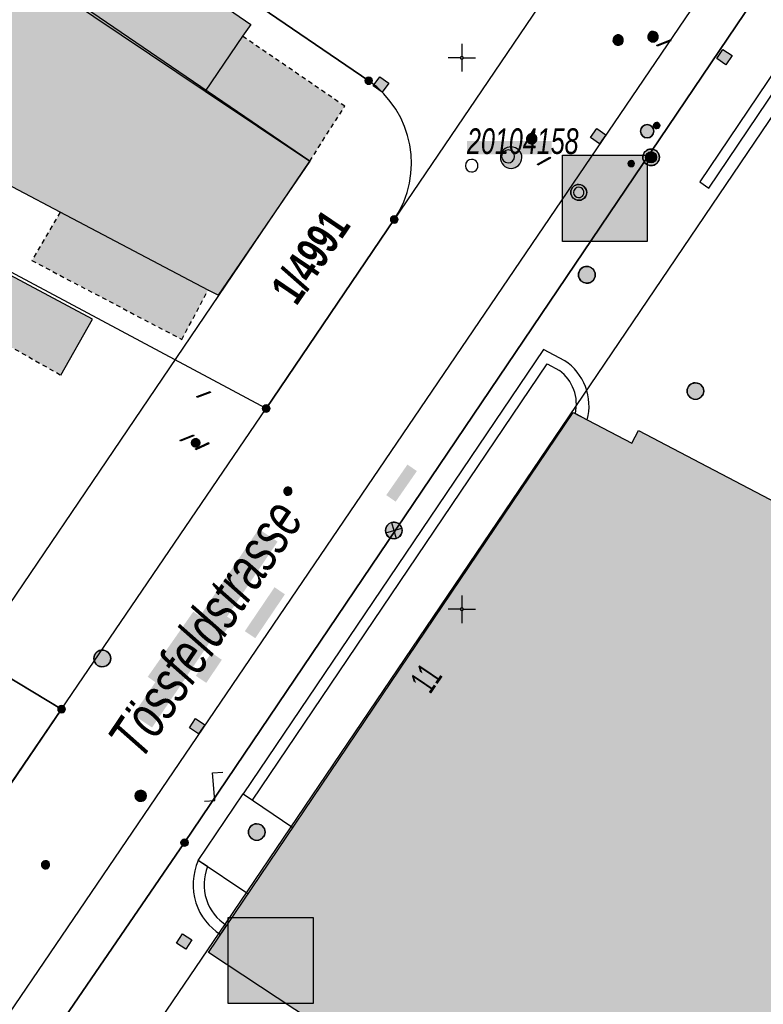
# Model space of a CAD drawing. Header units: metres. Extents: x 2695560 to 2696939, y 1260491 to 1262050.
# Tile 651 of 656: x 2696231 to 2696265, y 1261057 to 1261102. Entities that reach past the tile are written whole.
import ezdxf

# ---------------------------------------------------------------- set-up
doc = ezdxf.new("R2010")
doc.units = ezdxf.units.M
doc.linetypes.add('AUSGEZOGEN', pattern=[0])
doc.linetypes.add('VERDECKT2_S2', pattern=[0.36, 0.2, -0.16])
for name, color, linetype in [('XR$1$AV_Flächen (EO)', 7, 'AUSGEZOGEN'), ('XR$1$AV_Gebäudeflächen (BB)', 7, 'AUSGEZOGEN'), ('XR$1$AV_Gebäudeflächen (EO)', 7, 'AUSGEZOGEN'), ('XR$1$AV_Grenzpunkte', 7, 'AUSGEZOGEN'), ('XR$1$AV_Grundstück-Nr.', 7, 'AUSGEZOGEN'), ('XR$1$AV_Haus-Nr.', 7, 'AUSGEZOGEN'), ('XR$1$AV_Koordinatennetzpunkte', 7, 'AUSGEZOGEN'), ('XR$1$AV_Lagefixpunkt-Nr.', 7, 'AUSGEZOGEN'), ('XR$1$AV_Lagefixpunkte', 7, 'AUSGEZOGEN'), ('XR$1$AV_Linien (BB)', 7, 'AUSGEZOGEN'), ('XR$1$AV_Linien (EO)', 7, 'AUSGEZOGEN'), ('XR$1$AV_Strassennamen', 7, 'AUSGEZOGEN'), ('XR$1$AW_LK_Schachtdeckel', 24, 'AUSGEZOGEN'), ('XR$1$AW_LK_Zwischenpunkt', 24, 'AUSGEZOGEN'), ('XR$1$EW_LK_Bauwerk_FL_Linie_Punkt', 1, 'AUSGEZOGEN'), ('XR$1$EW_LK_Knoten', 1, 'AUSGEZOGEN'), ('XR$1$FM_LK_SW_TRASSEKNOTEN', 94, 'AUSGEZOGEN'), ('XR$1$GA_LK_Absperrarmatur', 32, 'AUSGEZOGEN'), ('XR$1$GA_LK_Rohrleitungsteil', 32, 'AUSGEZOGEN'), ('XR$1$GA_LK_Siphon', 32, 'AUSGEZOGEN'), ('XR$1$Liegenschaftsgrenzen', 7, 'AUSGEZOGEN'), ('XR$1$PFAV', 255, 'AUSGEZOGEN'), ('XR$1$PFAW', 255, 'AUSGEZOGEN'), ('XR$1$PFEW', 255, 'AUSGEZOGEN'), ('XR$1$PFGA', 255, 'AUSGEZOGEN'), ('XR$1$PFWA', 255, 'AUSGEZOGEN'), ('XR$1$RAEW', 8, 'AUSGEZOGEN'), ('XR$1$RP_Abstandslinie', 7, 'AUSGEZOGEN'), ('XR$1$WA_LK_Absperrarmatur', 171, 'AUSGEZOGEN'), ('XR$1$WA_LK_Hydrant', 171, 'AUSGEZOGEN'), ('XR$1$WA_LK_Rohrleitungsteil', 171, 'AUSGEZOGEN')]:
    doc.layers.add(name, color=color, linetype=linetype)
doc.styles.add('ARIAL', font='arial.ttf')

# ---------------------------------------------------------------- blocks, each defined once
blk = doc.blocks.new('COMPLEXOBJECT_370')
at = {"layer": 'XR$1$AV_Linien (BB)', "color": 7, "linetype": 'AUSGEZOGEN', "transparency": 33554687}
blk.add_line((6245.78, 11098.96), (6231.882, 11108.453), dxfattribs=at)
blk.add_arc((6243.15, 11095.223), 4.569, 326.0308, 54.8674, dxfattribs=at)
blk = doc.blocks.new('COMPLEXOBJECT_740')
at = {"layer": 'XR$1$AV_Linien (BB)', "color": 7, "linetype": 'AUSGEZOGEN', "transparency": 33554687}
blk.add_lwpolyline([(6287.505, 11142.244), (6261.157, 11103.34), (6204.708, 11020.205), (6204.085, 11019.306)], dxfattribs=at)
blk = doc.blocks.new('COMPLEXOBJECT_863')
at = {"layer": 'XR$1$AV_Flächen (EO)', "color": 7, "linetype": 'AUSGEZOGEN', "transparency": 33554687}
blk.add_line((6255.146, 11083.869), (6255.677, 11083.59), dxfattribs=at)
blk.add_lwpolyline([(6254.66, 11086.265), (6253.699, 11086.783), (6240.099, 11066.63), (6240.513, 11066.35), (6253.86, 11086.128), (6254.423, 11085.825)], dxfattribs=at)
for centre, radius, start, end in [((6253.317, 11084.219), 2.447, 20.9199, 56.7209), ((6253.253, 11084.281), 1.938, 20.305, 52.8438), ((6253.263, 11084.282), 1.928, 347.6387, 20.3823), ((6253.326, 11084.228), 2.436, 344.8251, 20.8122)]:
    blk.add_arc(centre, radius, start, end, dxfattribs=at)
blk = doc.blocks.new('COMPLEXOBJECT_864')
at = {"layer": 'XR$1$AV_Flächen (EO)', "color": 7, "linetype": 'AUSGEZOGEN', "transparency": 33554687}
for p, q in [((6238.477, 11063.333), (6238.063, 11063.612)), ((6239.067, 11060.256), (6239.347, 11060.671))]:
    blk.add_line(p, q, dxfattribs=at)
for centre, radius, start, end in [((6240.488, 11062.508), 2.664, 155.527, 197.9286), ((6240.511, 11062.521), 2.19, 158.23, 198.0004), ((6240.482, 11062.506), 2.657, 197.9208, 237.8402), ((6240.494, 11062.516), 2.173, 198.0235, 238.1312)]:
    blk.add_arc(centre, radius, start, end, dxfattribs=at)
blk = doc.blocks.new('COMPLEXOBJECT_936')
at = {"layer": 'XR$1$AV_Flächen (EO)', "color": 7, "linetype": 'AUSGEZOGEN', "transparency": 33554687}
blk.add_lwpolyline([(6304.023, 11135.565), (6292.897, 11142.053), (6260.781, 11094.375), (6261.195, 11094.096), (6293.05, 11141.385), (6303.797, 11135.117)], dxfattribs=at)
blk = doc.blocks.new('COMPLEXOBJECT_989')
at = {"layer": 'XR$1$AV_Linien (EO)', "color": 7, "linetype": 'AUSGEZOGEN', "transparency": 33554687}
blk.add_lwpolyline([(6304.023, 11135.565), (6292.897, 11142.053), (6260.781, 11094.375), (6261.195, 11094.096), (6293.05, 11141.385), (6303.797, 11135.117)], dxfattribs=at)
blk = doc.blocks.new('COMPLEXOBJECT_1274')
at = {"layer": 'XR$1$Liegenschaftsgrenzen', "color": 7, "linetype": 'AUSGEZOGEN', "transparency": 33554687}
blk.add_line((6221.07, 11115.84), (6245.78, 11098.96), dxfattribs=at)
blk.add_arc((6243.15, 11095.223), 4.569, 326.0308, 54.8674, dxfattribs=at)
blk = doc.blocks.new('BWAV1')
at = {"layer": 'XR$1$PFAV', "transparency": 33554687}
blk.add_hatch(color=7, dxfattribs=at).paths.add_polyline_path([(0.67, 0), (0.656, 0.135), (0.616, 0.264), (0.55, 0.383), (0.462, 0.486), (0.354, 0.569), (0.233, 0.628), (0.101, 0.662), (-0.034, 0.669), (-0.168, 0.649), (-0.295, 0.602), (-0.41, 0.53), (-0.508, 0.436), (-0.586, 0.325), (-0.639, 0.201), (-0.667, 0.068), (-0.667, -0.068), (-0.639, -0.201), (-0.586, -0.325), (-0.508, -0.436), (-0.41, -0.53), (-0.295, -0.602), (-0.168, -0.649), (-0.034, -0.669), (0.101, -0.662), (0.233, -0.628), (0.354, -0.569), (0.462, -0.486), (0.55, -0.383), (0.616, -0.264), (0.656, -0.135)])
at = {"color": 7, "transparency": 33554687}
for radius, start, end in [(0.5, 91.19481, 268.80519), (0.326, 91.19481, 268.80519), (0.5, 268.80519, 91.19481), (0.326, 268.80519, 91.19481)]:
    blk.add_arc((0, 0), radius, start, end, dxfattribs=at)
at = {"layer": 'XR$1$PFAV', "transparency": 33554687}
blk.add_circle((0, 0), 0.5, dxfattribs=at)
blk = doc.blocks.new('BAV15')
at = {"layer": 'XR$1$PFAV', "transparency": 33554687}
blk.add_hatch(color=7, dxfattribs=at).paths.add_polyline_path([(0.5, 0), (0.49, 0.1), (0.46, 0.2), (0.41, 0.29), (0.34, 0.36), (0.26, 0.42), (0.17, 0.47), (0.08, 0.49), (-0.03, 0.5), (-0.13, 0.48), (-0.22, 0.45), (-0.31, 0.4), (-0.38, 0.33), (-0.44, 0.24), (-0.48, 0.15), (-0.5, 0.05), (-0.5, -0.05), (-0.48, -0.15), (-0.44, -0.24), (-0.38, -0.33), (-0.31, -0.4), (-0.22, -0.45), (-0.13, -0.48), (-0.03, -0.5), (0.08, -0.49), (0.17, -0.47), (0.26, -0.42), (0.34, -0.36), (0.41, -0.29), (0.46, -0.2), (0.49, -0.1)])
at = {"color": 7, "transparency": 33554687}
for start, end in [(90, 270), (270, 90)]:
    blk.add_arc((0, 0), 0.5, start, end, dxfattribs=at)
at = {"layer": 'XR$1$PFAV', "transparency": 33554687}
blk.add_circle((0, 0), 0.5, dxfattribs=at)
blk = doc.blocks.new('BAV2041')
at = {"color": 7, "transparency": 33554687}
for p, q in [((0, 0.5), (0, 0.05)), ((-0.05, 0), (-0.5, 0)), ((0.05, 0), (0.5, 0)), ((0, -0.05), (0, -0.5))]:
    blk.add_line(p, q, dxfattribs=at)
blk.add_circle((0, 0), 0.05, dxfattribs=at)
for start, end in [(90, 270), (270, 90)]:
    blk.add_arc((0, 0), 0.05, start, end, dxfattribs=at)
blk = doc.blocks.new('BAW2093')
at = {"transparency": 33554687}
blk.add_lwpolyline([(-0.375, -0.5), (0, -0.5), (0, 0.5), (0.375, 0.5)], dxfattribs=at)
blk = doc.blocks.new('BAW2085')
at = {"layer": 'XR$1$PFAW', "transparency": 33554687}
h = blk.add_hatch(color=7, dxfattribs=at)
h.paths.add_polyline_path([(0.15, 0.501), (0.099, 0.498), (0.049, 0.491), (0, 0.478), (-0.047, 0.46), (-0.093, 0.438), (-0.136, 0.411), (-0.176, 0.38), (-0.212, 0.345), (-0.245, 0.307), (-0.274, 0.265), (-0.299, 0.221), (-0.319, 0.174), (-0.334, 0.126), (-0.344, 0.076), (-0.349, 0.026), (-0.349, -0.025), (-0.344, -0.075), (-0.334, -0.125), (-0.319, -0.173), (-0.299, -0.219), (-0.274, -0.264), (-0.245, -0.305), (-0.212, -0.344), (-0.176, -0.379), (-0.136, -0.41), (-0.093, -0.436), (-0.047, -0.459), (0, -0.476), (0.049, -0.489), (0.099, -0.497), (0.15, -0.499), (0.201, -0.497), (0.251, -0.489), (0.3, -0.476), (0.347, -0.459), (0.393, -0.436), (0.436, -0.41), (0.476, -0.379), (0.512, -0.344), (0.545, -0.305), (0.574, -0.264), (0.599, -0.219), (0.619, -0.173), (0.634, -0.125), (0.644, -0.075), (0.649, -0.025), (0.649, 0.026), (0.644, 0.076), (0.634, 0.126), (0.619, 0.174), (0.599, 0.221), (0.574, 0.265), (0.545, 0.307), (0.512, 0.345), (0.476, 0.38), (0.436, 0.411), (0.393, 0.438), (0.347, 0.46), (0.3, 0.478), (0.251, 0.491), (0.201, 0.498)])
h.paths.add_polyline_path([(0.03, -0.298), (0, -0.3), (-0.03, -0.298), (-0.06, -0.294), (-0.09, -0.286), (-0.118, -0.276), (-0.146, -0.262), (-0.171, -0.246), (-0.195, -0.228), (-0.217, -0.207), (-0.237, -0.184), (-0.255, -0.159), (-0.269, -0.132), (-0.281, -0.104), (-0.29, -0.075), (-0.297, -0.045), (-0.3, -0.015), (-0.3, 0.015), (-0.297, 0.045), (-0.29, 0.075), (-0.281, 0.104), (-0.269, 0.132), (-0.255, 0.159), (-0.237, 0.184), (-0.217, 0.207), (-0.195, 0.228), (-0.171, 0.246), (-0.146, 0.262), (-0.118, 0.276), (-0.09, 0.286), (-0.06, 0.294), (-0.03, 0.298), (0, 0.3), (0.03, 0.298), (0.06, 0.294), (0.09, 0.286), (0.118, 0.276), (0.146, 0.262), (0.171, 0.246), (0.195, 0.228), (0.217, 0.207), (0.237, 0.184), (0.255, 0.159), (0.269, 0.132), (0.281, 0.104), (0.29, 0.075), (0.297, 0.045), (0.3, 0.015), (0.3, -0.015), (0.297, -0.045), (0.29, -0.075), (0.281, -0.104), (0.269, -0.132), (0.255, -0.159), (0.237, -0.184), (0.217, -0.207), (0.195, -0.228), (0.171, -0.246), (0.146, -0.262), (0.118, -0.276), (0.09, -0.286), (0.06, -0.294)], flags=16)
blk.add_hatch(color=7, dxfattribs=at).paths.add_polyline_path([(0, 0.3), (-0.03, 0.298), (-0.06, 0.294), (-0.09, 0.286), (-0.118, 0.276), (-0.146, 0.262), (-0.171, 0.246), (-0.195, 0.228), (-0.217, 0.207), (-0.237, 0.184), (-0.255, 0.159), (-0.269, 0.132), (-0.281, 0.104), (-0.29, 0.075), (-0.297, 0.045), (-0.3, 0.015), (-0.3, -0.015), (-0.297, -0.045), (-0.29, -0.075), (-0.281, -0.104), (-0.269, -0.132), (-0.255, -0.159), (-0.237, -0.184), (-0.217, -0.207), (-0.195, -0.228), (-0.171, -0.246), (-0.146, -0.262), (-0.118, -0.276), (-0.09, -0.286), (-0.06, -0.294), (-0.03, -0.298), (0, -0.3), (0.03, -0.298), (0.06, -0.294), (0.09, -0.286), (0.118, -0.276), (0.146, -0.262), (0.171, -0.246), (0.195, -0.228), (0.217, -0.207), (0.237, -0.184), (0.255, -0.159), (0.269, -0.132), (0.281, -0.104), (0.29, -0.075), (0.297, -0.045), (0.3, -0.015), (0.3, 0.015), (0.297, 0.045), (0.29, 0.075), (0.281, 0.104), (0.269, 0.132), (0.255, 0.159), (0.237, 0.184), (0.217, 0.207), (0.195, 0.228), (0.171, 0.246), (0.146, 0.262), (0.118, 0.276), (0.09, 0.286), (0.06, 0.294), (0.03, 0.298)])
at = {"transparency": 33554687}
for centre, radius, start, end in [((0.15, 0.001), 0.5, 90, 270), ((0.15, 0.001), 0.5, 270, 90), ((0, 0), 0.3, 90, 270), ((0, 0), 0.3, 270, 90)]:
    blk.add_arc(centre, radius, start, end, dxfattribs=at)
blk = doc.blocks.new('BAW2089')
at = {"layer": 'XR$1$PFAW', "transparency": 33554687}
blk.add_hatch(color=7, dxfattribs=at).paths.add_polyline_path([(-0.5, 0.5), (-0.5, -0.5), (0.5, -0.5), (0.5, 0.5)])
at = {"transparency": 33554687}
blk.add_lwpolyline([(-0.5, 0.5), (0.5, 0.5), (0.5, -0.5), (-0.5, -0.5), (-0.5, 0.5)], close=True, dxfattribs=at)
at = {"layer": 'XR$1$PFAW', "transparency": 33554687}
blk.add_lwpolyline([(-0.5, 0.5), (0.5, 0.5), (0.5, -0.5), (-0.5, -0.5), (-0.5, 0.5)], close=True, dxfattribs=at)
blk = doc.blocks.new('BAW2088')
at = {"layer": 'XR$1$PFAW', "transparency": 33554687}
blk.add_hatch(color=253, dxfattribs=at).paths.add_polyline_path([(0.51, 0), (0.5, 0.101), (0.47, 0.197), (0.421, 0.286), (0.355, 0.362), (0.275, 0.424), (0.184, 0.469), (0.086, 0.494), (-0.015, 0.499), (-0.115, 0.484), (-0.21, 0.449), (-0.296, 0.395), (-0.369, 0.326), (-0.427, 0.243), (-0.467, 0.15), (-0.487, 0.051), (-0.487, -0.051), (-0.467, -0.15), (-0.427, -0.243), (-0.369, -0.326), (-0.296, -0.395), (-0.21, -0.449), (-0.115, -0.484), (-0.015, -0.499), (0.086, -0.494), (0.184, -0.469), (0.275, -0.424), (0.355, -0.362), (0.421, -0.286), (0.47, -0.197), (0.5, -0.101)])
at = {"transparency": 33554687}
for start, end in [(91.19481, 268.80519), (268.80519, 91.19481)]:
    blk.add_arc((0.01, 0), 0.5, start, end, dxfattribs=at)
at = {"layer": 'XR$1$PFAW', "transparency": 33554687}
blk.add_circle((0.01, 0), 0.5, dxfattribs=at)
blk = doc.blocks.new('BAW2082')
at = {"layer": 'XR$1$PFAW', "transparency": 33554687}
blk.add_hatch(color=7, dxfattribs=at).paths.add_polyline_path([(0.509, -0.003), (0.499, 0.098), (0.469, 0.194), (0.42, 0.283), (0.354, 0.359), (0.274, 0.421), (0.183, 0.466), (0.085, 0.491), (-0.016, 0.496), (-0.116, 0.481), (-0.211, 0.446), (-0.297, 0.392), (-0.37, 0.323), (-0.428, 0.24), (-0.468, 0.147), (-0.488, 0.047), (-0.488, -0.054), (-0.468, -0.153), (-0.428, -0.246), (-0.37, -0.329), (-0.297, -0.398), (-0.211, -0.452), (-0.116, -0.487), (-0.016, -0.502), (0.085, -0.497), (0.183, -0.472), (0.274, -0.427), (0.354, -0.366), (0.42, -0.289), (0.469, -0.2), (0.499, -0.104)])
at = {"transparency": 33554687}
for start, end in [(91.19481, 268.80519), (268.80519, 91.19481)]:
    blk.add_arc((0.01, 0), 0.5, start, end, dxfattribs=at)
at = {"layer": 'XR$1$PFAW', "transparency": 33554687}
blk.add_circle((0.009, -0.003), 0.5, dxfattribs=at)
blk = doc.blocks.new('BWA2013')
at = {"true_color": 0x000000, "transparency": 33554687}
blk.add_hatch(color=18, dxfattribs=at).paths.add_polyline_path([(-0.291, -0.409), (0.352, 0.357), (0.291, 0.409), (-0.352, -0.357)])
at = {"transparency": 33554687}
blk.add_lwpolyline([(-0.291, -0.409), (-0.352, -0.357), (0.291, 0.409), (0.352, 0.357), (-0.291, -0.409)], close=True, dxfattribs=at)
blk = doc.blocks.new('BWA2009')
at = {"true_color": 0x000000, "transparency": 33554687}
blk.add_hatch(color=18, dxfattribs=at).paths.add_polyline_path([(0.333, 0), (0.327, 0.067), (0.306, 0.131), (0.274, 0.19), (0.23, 0.242), (0.176, 0.283), (0.116, 0.313), (0.05, 0.329), (-0.017, 0.333), (-0.084, 0.323), (-0.147, 0.299), (-0.204, 0.264), (-0.253, 0.217), (-0.291, 0.162), (-0.318, 0.1), (-0.332, 0.034), (-0.332, -0.034), (-0.318, -0.1), (-0.291, -0.162), (-0.253, -0.217), (-0.204, -0.264), (-0.147, -0.299), (-0.084, -0.323), (-0.017, -0.333), (0.05, -0.329), (0.116, -0.313), (0.176, -0.283), (0.23, -0.242), (0.274, -0.19), (0.306, -0.131), (0.327, -0.067)])
at = {"layer": 'XR$1$PFWA', "transparency": 33554687}
blk.add_hatch(color=7, dxfattribs=at).paths.add_polyline_path([(0.5, 0), (0.49, 0.101), (0.459, 0.197), (0.41, 0.286), (0.344, 0.362), (0.264, 0.424), (0.174, 0.469), (0.076, 0.494), (-0.025, 0.499), (-0.125, 0.484), (-0.22, 0.449), (-0.306, 0.395), (-0.379, 0.326), (-0.437, 0.243), (-0.477, 0.15), (-0.497, 0.051), (-0.497, -0.051), (-0.477, -0.15), (-0.437, -0.243), (-0.379, -0.326), (-0.306, -0.395), (-0.22, -0.449), (-0.125, -0.484), (-0.025, -0.499), (0.076, -0.494), (0.174, -0.469), (0.264, -0.424), (0.344, -0.362), (0.41, -0.286), (0.459, -0.197), (0.49, -0.101)])
at = {"transparency": 33554687}
blk.add_circle((0, 0), 0.333, dxfattribs=at)
for start, end in [(90, 180), (180, 270), (0, 90), (270, 0)]:
    blk.add_arc((0, 0), 0.5, start, end, dxfattribs=at)
at = {"layer": 'XR$1$PFWA', "transparency": 33554687}
blk.add_circle((0, 0), 0.5, dxfattribs=at)
blk = doc.blocks.new('BWA965')
at = {"layer": 'XR$1$PFWA', "transparency": 33554687}
blk.add_hatch(color=7, dxfattribs=at).paths.add_polyline_path([(0, 0.5), (-0.051, 0.497), (-0.101, 0.49), (-0.15, 0.477), (-0.197, 0.459), (-0.243, 0.437), (-0.286, 0.41), (-0.326, 0.379), (-0.362, 0.344), (-0.395, 0.306), (-0.424, 0.264), (-0.449, 0.22), (-0.469, 0.174), (-0.484, 0.125), (-0.494, 0.076), (-0.499, 0.025), (-0.499, -0.025), (-0.494, -0.076), (-0.484, -0.125), (-0.469, -0.174), (-0.449, -0.22), (-0.424, -0.264), (-0.395, -0.306), (-0.362, -0.344), (-0.326, -0.379), (-0.286, -0.41), (-0.243, -0.437), (-0.197, -0.459), (-0.15, -0.477), (-0.101, -0.49), (-0.051, -0.497), (0, -0.5), (0.051, -0.497), (0.101, -0.49), (0.15, -0.477), (0.197, -0.459), (0.243, -0.437), (0.286, -0.41), (0.326, -0.379), (0.362, -0.344), (0.395, -0.306), (0.424, -0.264), (0.449, -0.22), (0.469, -0.174), (0.484, -0.125), (0.494, -0.076), (0.499, -0.025), (0.499, 0.025), (0.494, 0.076), (0.484, 0.125), (0.469, 0.174), (0.449, 0.22), (0.424, 0.264), (0.395, 0.306), (0.362, 0.344), (0.326, 0.379), (0.286, 0.41), (0.243, 0.437), (0.197, 0.459), (0.15, 0.477), (0.101, 0.49), (0.051, 0.497)])
at = {"transparency": 33554687}
blk.add_line((0, 0.5), (0, -0.5), dxfattribs=at)
for start, end in [(90, 270), (270, 90)]:
    blk.add_arc((0, 0), 0.5, start, end, dxfattribs=at)
blk = doc.blocks.new('BGA2013')
at = {"transparency": 33554687}
blk.add_hatch(color=36, dxfattribs=at).paths.add_polyline_path([(-0.291, -0.409), (0.352, 0.357), (0.291, 0.409), (-0.352, -0.357)])
at = {"color": 32, "transparency": 33554687}
blk.add_lwpolyline([(-0.291, -0.409), (-0.352, -0.357), (0.291, 0.409), (0.352, 0.357), (-0.291, -0.409)], close=True, dxfattribs=at)
blk = doc.blocks.new('BGA15')
at = {"layer": 'XR$1$PFGA', "transparency": 33554687}
blk.add_hatch(color=7, dxfattribs=at).paths.add_polyline_path([(0.5, 0), (0.49, 0.101), (0.459, 0.197), (0.41, 0.286), (0.344, 0.362), (0.264, 0.424), (0.174, 0.469), (0.076, 0.494), (-0.025, 0.499), (-0.125, 0.484), (-0.22, 0.449), (-0.306, 0.395), (-0.379, 0.326), (-0.437, 0.243), (-0.477, 0.15), (-0.497, 0.051), (-0.497, -0.051), (-0.477, -0.15), (-0.437, -0.243), (-0.379, -0.326), (-0.306, -0.395), (-0.22, -0.449), (-0.125, -0.484), (-0.025, -0.499), (0.076, -0.494), (0.174, -0.469), (0.264, -0.424), (0.344, -0.362), (0.41, -0.286), (0.459, -0.197), (0.49, -0.101)])
at = {"color": 32, "transparency": 33554687}
for start, end in [(91.19481, 268.80519), (268.80519, 91.19481)]:
    blk.add_arc((0, 0), 0.5, start, end, dxfattribs=at)
at = {"layer": 'XR$1$PFGA', "transparency": 33554687}
blk.add_circle((0, 0), 0.5, dxfattribs=at)
blk = doc.blocks.new('BGA965')
at = {"layer": 'XR$1$PFGA', "transparency": 33554687}
blk.add_hatch(color=7, dxfattribs=at).paths.add_polyline_path([(0.5, 0), (0.49, 0.1), (0.46, 0.2), (0.41, 0.29), (0.34, 0.36), (0.26, 0.42), (0.17, 0.47), (0.08, 0.49), (-0.03, 0.5), (-0.13, 0.48), (-0.22, 0.45), (-0.31, 0.4), (-0.38, 0.33), (-0.44, 0.24), (-0.48, 0.15), (-0.5, 0.05), (-0.5, -0.05), (-0.48, -0.15), (-0.44, -0.24), (-0.38, -0.33), (-0.31, -0.4), (-0.22, -0.45), (-0.13, -0.48), (-0.03, -0.5), (0.08, -0.49), (0.17, -0.47), (0.26, -0.42), (0.34, -0.36), (0.41, -0.29), (0.46, -0.2), (0.49, -0.1)])
at = {"color": 32, "transparency": 33554687}
blk.add_line((0, 0.5), (0, -0.5), dxfattribs=at)
for start, end in [(90, 270), (270, 90)]:
    blk.add_arc((0, 0), 0.5, start, end, dxfattribs=at)
at = {"layer": 'XR$1$PFGA', "transparency": 33554687}
blk.add_circle((0, 0), 0.5, dxfattribs=at)
blk = doc.blocks.new('BEW15')
at = {"layer": 'XR$1$PFEW', "transparency": 33554687}
h = blk.add_hatch(color=7, dxfattribs=at)
h.paths.add_polyline_path([(-0.5, 0), (-0.497, -0.05), (-0.489, -0.1), (-0.477, -0.15), (-0.459, -0.197), (-0.437, -0.242), (-0.41, -0.285), (-0.379, -0.326), (-0.344, -0.362), (-0.306, -0.395), (-0.264, -0.424), (-0.22, -0.449), (-0.173, -0.469), (-0.125, -0.484), (-0.075, -0.494), (-0.025, -0.499), (0.026, -0.499), (0.076, -0.494), (0.126, -0.484), (0.174, -0.469), (0.22, -0.449), (0.265, -0.424), (0.306, -0.395), (0.345, -0.362), (0.38, -0.326), (0.411, -0.285), (0.437, -0.242), (0.46, -0.197), (0.477, -0.15), (0.49, -0.1), (0.498, -0.05), (0.5, 0), (0.498, 0.051), (0.49, 0.101), (0.477, 0.15), (0.46, 0.197), (0.437, 0.243), (0.411, 0.286), (0.38, 0.326), (0.345, 0.363), (0.306, 0.396), (0.265, 0.424), (0.22, 0.449), (0.174, 0.469), (0.126, 0.484), (0.076, 0.494), (0.026, 0.5), (-0.025, 0.5), (-0.075, 0.494), (-0.125, 0.484), (-0.173, 0.469), (-0.22, 0.449), (-0.264, 0.424), (-0.306, 0.396), (-0.344, 0.363), (-0.379, 0.326), (-0.41, 0.286), (-0.437, 0.243), (-0.459, 0.197), (-0.477, 0.15), (-0.489, 0.101), (-0.497, 0.051)])
h.paths.add_polyline_path([(0.01, 0.001), (0.01, 0), (0.01, -0.001), (0.01, -0.002), (0.01, -0.003), (0.009, -0.004), (0.009, -0.005), (0.009, -0.006), (0.008, -0.006), (0.007, -0.007), (0.006, -0.008), (0.006, -0.008), (0.005, -0.009), (0.004, -0.009), (0.003, -0.01), (0.002, -0.01), (0.001, -0.01), (0, -0.01), (-0.001, -0.01), (-0.002, -0.01), (-0.003, -0.009), (-0.004, -0.009), (-0.005, -0.008), (-0.006, -0.008), (-0.007, -0.007), (-0.007, -0.006), (-0.008, -0.006), (-0.008, -0.005), (-0.009, -0.004), (-0.009, -0.003), (-0.009, -0.002), (-0.01, -0.001), (-0.01, 0), (-0.01, 0.001), (-0.009, 0.002), (-0.009, 0.003), (-0.009, 0.004), (-0.008, 0.005), (-0.008, 0.006), (-0.007, 0.007), (-0.007, 0.007), (-0.006, 0.008), (-0.005, 0.009), (-0.004, 0.009), (-0.003, 0.01), (-0.002, 0.01), (-0.001, 0.01), (0, 0.01), (0.001, 0.01), (0.002, 0.01), (0.003, 0.01), (0.004, 0.01), (0.005, 0.009), (0.006, 0.009), (0.006, 0.008), (0.007, 0.007), (0.008, 0.007), (0.009, 0.006), (0.009, 0.005), (0.009, 0.004), (0.01, 0.003), (0.01, 0.002)], flags=16)
at = {"color": 1, "transparency": 33554687}
for start, end in [(0, 180), (180, 0)]:
    blk.add_arc((0, 0), 0.5, start, end, dxfattribs=at)
at = {"layer": 'XR$1$PFEW', "transparency": 33554687}
blk.add_circle((0, 0), 0.5, dxfattribs=at)
blk = doc.blocks.new('BEWLP2549_S')
at = {"layer": 'XR$1$PFEW', "transparency": 33554687}
blk.add_hatch(color=7, dxfattribs=at).paths.add_polyline_path([(0.5, 0), (0.49, 0.101), (0.459, 0.197), (0.41, 0.286), (0.344, 0.362), (0.264, 0.424), (0.174, 0.469), (0.076, 0.494), (-0.025, 0.499), (-0.125, 0.484), (-0.22, 0.449), (-0.306, 0.395), (-0.379, 0.326), (-0.437, 0.243), (-0.477, 0.15), (-0.497, 0.051), (-0.497, -0.051), (-0.477, -0.15), (-0.437, -0.243), (-0.379, -0.326), (-0.306, -0.395), (-0.22, -0.449), (-0.125, -0.484), (-0.025, -0.499), (0.076, -0.494), (0.174, -0.469), (0.264, -0.424), (0.344, -0.362), (0.41, -0.286), (0.459, -0.197), (0.49, -0.101)])
at = {"color": 1, "transparency": 33554687}
for p, q in [((0.354, -0.354), (-0.354, 0.354)), ((-0.354, -0.354), (0.354, 0.354))]:
    blk.add_line(p, q, dxfattribs=at)
for start, end in [(91.38095, 268.61905), (268.61905, 91.38095)]:
    blk.add_arc((0, 0), 0.5, start, end, dxfattribs=at)
at = {"layer": 'XR$1$PFEW', "transparency": 33554687}
blk.add_circle((0, 0), 0.5, dxfattribs=at)
blk = doc.blocks.new('BEW957')
at = {"layer": 'XR$1$RAEW', "transparency": 33554687}
blk.add_hatch(color=1, dxfattribs=at).paths.add_polyline_path([(-0.5, 0), (-0.5, -0.05), (-0.49, -0.1), (-0.48, -0.15), (-0.46, -0.2), (-0.44, -0.24), (-0.41, -0.29), (-0.38, -0.33), (-0.34, -0.36), (-0.31, -0.4), (-0.26, -0.42), (-0.22, -0.45), (-0.17, -0.47), (-0.13, -0.48), (-0.08, -0.49), (-0.03, -0.5), (0.03, -0.5), (0.08, -0.49), (0.13, -0.48), (0.17, -0.47), (0.22, -0.45), (0.26, -0.42), (0.31, -0.4), (0.34, -0.36), (0.38, -0.33), (0.41, -0.29), (0.44, -0.24), (0.46, -0.2), (0.48, -0.15), (0.49, -0.1), (0.5, -0.05), (0.5, 0), (0.5, 0.05), (0.49, 0.1), (0.48, 0.15), (0.46, 0.2), (0.44, 0.24), (0.41, 0.29), (0.38, 0.33), (0.34, 0.36), (0.31, 0.4), (0.26, 0.42), (0.22, 0.45), (0.17, 0.47), (0.13, 0.48), (0.08, 0.49), (0.03, 0.5), (-0.03, 0.5), (-0.08, 0.49), (-0.13, 0.48), (-0.17, 0.47), (-0.22, 0.45), (-0.26, 0.42), (-0.31, 0.4), (-0.34, 0.36), (-0.38, 0.33), (-0.41, 0.29), (-0.44, 0.24), (-0.46, 0.2), (-0.48, 0.15), (-0.49, 0.1), (-0.5, 0.05)])
at = {"color": 1, "transparency": 33554687}
for start, end in [(90, 180), (180, 270), (0, 90), (270, 0)]:
    blk.add_arc((0, 0), 0.5, start, end, dxfattribs=at)
at = {"layer": 'XR$1$RAEW', "color": 1, "transparency": 33554687}
blk.add_circle((0, 0), 0.5, dxfattribs=at)
blk = doc.blocks.new('BWFM16')
at = {"color": 94, "transparency": 33554687}
for start, end in [(91.19481, 268.80519), (268.80519, 91.19481)]:
    blk.add_arc((0.01, 0), 0.5, start, end, dxfattribs=at)

msp = doc.modelspace()

# ---------------------------------------------------------------- hatches: boundary and pattern name
at = {"transparency": 33554687}
for points in [[(2696251.204, 1261096.035), (2696251.204, 1261095.432), (2696255.042, 1261095.432), (2696255.042, 1261096.035)], [(2696255.527, 1261095.388), (2696255.527, 1261091.487), (2696259.369, 1261091.487), (2696259.369, 1261095.388)], [(2696247.546, 1261079.984), (2696247.973, 1261079.688), (2696248.934, 1261081.074), (2696248.507, 1261081.37)], [(2696236.086, 1261070.024), (2696236.938, 1261069.449), (2696242.624, 1261077.874), (2696241.772, 1261078.449)], [(2696241.14, 1261073.817), (2696241.613, 1261073.498), (2696242.958, 1261075.489), (2696242.485, 1261075.808)], [(2696236.741, 1261071.747), (2696237.213, 1261071.417), (2696239.279, 1261074.371), (2696238.807, 1261074.701)], [(2696239.42, 1261073.585), (2696239.889, 1261073.268), (2696240.59, 1261074.307), (2696240.121, 1261074.624)], [(2696238.92, 1261071.794), (2696239.393, 1261071.474), (2696240.1, 1261072.52), (2696239.627, 1261072.84)], [(2696240.385, 1261060.845), (2696240.385, 1261056.943), (2696244.232, 1261056.943), (2696244.232, 1261060.845)]]:
    msp.add_hatch(color=7, dxfattribs=at).paths.add_polyline_path(points)
at = {"layer": 'XR$1$AV_Gebäudeflächen (BB)', "true_color": 0xd2d2d2, "transparency": 33554687}
for points in [[(2696214.411, 1261099.889), (2696215.56, 1261099.1), (2696223.305, 1261093.955), (2696225.21, 1261096.795), (2696232.777, 1261092.809), (2696239.475, 1261089.282), (2696239.926, 1261089.044), (2696244.081, 1261095.126), (2696239.347, 1261098.302), (2696241.04, 1261100.786), (2696241.406, 1261101.323), (2696232.371, 1261107.546), (2696230.931, 1261105.4), (2696223.25, 1261110.555), (2696221.677, 1261108.214), (2696215.641, 1261099.229), (2696214.487, 1261100.003)], [(2696253.095, 1261022.574), (2696289.311, 1261001.722), (2696290.377, 1261001.108), (2696293.512, 1260999.303), (2696291.614, 1260996.007), (2696293.997, 1260994.635), (2696295.892, 1260997.925), (2696305.692, 1260992.282), (2696305.802, 1260992.473), (2696328.74, 1260979.266), (2696327.961, 1260977.913), (2696331.913, 1260975.638), (2696332.695, 1260976.997), (2696335.103, 1260975.611), (2696338.38, 1260973.724), (2696346.299, 1260988.713), (2696354.472, 1261004.183), (2696354.551, 1261004.141), (2696365.939, 1261025.755), (2696366.349, 1261026.534), (2696365.81, 1261026.817), (2696364.711, 1261027.394), (2696364.646, 1261027.27), (2696362.445, 1261028.425), (2696360.856, 1261029.26), (2696360.921, 1261029.384), (2696320.346, 1261050.69), (2696320.281, 1261050.566), (2696316.358, 1261052.626), (2696316.423, 1261052.75), (2696312.419, 1261054.852), (2696302.52, 1261060.05), (2696302.455, 1261059.926), (2696298.585, 1261061.958), (2696298.65, 1261062.082), (2696283.065, 1261070.266), (2696283, 1261070.142), (2696279.786, 1261071.83), (2696279.851, 1261071.954), (2696258.97, 1261082.918), (2696258.667, 1261082.34), (2696256.01, 1261083.735), (2696239.489, 1261059.254), (2696262.155, 1261044.271), (2696264.691, 1261042.595), (2696264.561, 1261042.37), (2696263.295, 1261040.185), (2696253.436, 1261023.162)]]:
    msp.add_hatch(color=254, dxfattribs=at).paths.add_polyline_path(points)
at = {"layer": 'XR$1$AV_Gebäudeflächen (EO)', "true_color": 0xebebeb, "transparency": 33554687}
for points in [[(2696239.347, 1261098.302), (2696244.081, 1261095.126), (2696245.669, 1261097.614), (2696241.04, 1261100.786)], [(2696221.958, 1261091.577), (2696232.8, 1261085.425), (2696234.24, 1261087.965), (2696223.232, 1261093.846), (2696221.775, 1261091.681)], [(2696231.491, 1261090.619), (2696238.287, 1261087.041), (2696239.475, 1261089.282), (2696232.777, 1261092.809)]]:
    msp.add_hatch(color=7, dxfattribs=at).paths.add_polyline_path(points)

# ---------------------------------------------------------------- linework, layer by layer
at = {"color": 24, "lineweight": -3, "transparency": 33554687}
for points in [[(2696255.527, 1261095.388), (2696259.369, 1261095.388), (2696259.369, 1261091.487), (2696255.527, 1261091.487), (2696255.527, 1261095.388)], [(2696240.385, 1261060.845), (2696244.232, 1261060.845), (2696244.232, 1261056.943), (2696240.385, 1261056.943), (2696240.385, 1261060.845)]]:
    msp.add_lwpolyline(points, close=True, dxfattribs=at)
at = {"layer": 'XR$1$AV_Flächen (EO)', "color": 7, "linetype": 'AUSGEZOGEN', "transparency": 33554687}
for p, q in [((2696241.04, 1261100.786), (2696239.347, 1261098.302)), ((2696239.347, 1261098.302), (2696244.081, 1261095.126)), ((2696239.475, 1261089.282), (2696232.777, 1261092.809))]:
    msp.add_line(p, q, dxfattribs=at)
at = {"layer": 'XR$1$AV_Flächen (EO)', "color": 7, "linetype": 'VERDECKT2_S2', "transparency": 33554687}
for p, q in [((2696232.777, 1261092.809), (2696231.491, 1261090.619)), ((2696221.958, 1261091.577), (2696232.8, 1261085.425))]:
    msp.add_line(p, q, dxfattribs=at)
for points in [[(2696244.081, 1261095.126), (2696245.669, 1261097.614), (2696241.04, 1261100.786)], [(2696231.491, 1261090.619), (2696238.287, 1261087.041), (2696239.475, 1261089.282)]]:
    msp.add_lwpolyline(points, dxfattribs=at)
at = {"layer": 'XR$1$AV_Flächen (EO)', "color": 7, "linetype": 'AUSGEZOGEN', "transparency": 33554687}
msp.add_lwpolyline([(2696232.8, 1261085.425), (2696234.24, 1261087.965), (2696223.232, 1261093.846), (2696221.775, 1261091.681)], dxfattribs=at)
at = {"layer": 'XR$1$AV_Linien (BB)', "color": 7, "linetype": 'AUSGEZOGEN', "transparency": 33554687}
msp.add_line((2696230.393, 1261066.69), (2696232.84, 1261070.28), dxfattribs=at)
for points in [[(2696206.36, 1261016.93), (2696208.97, 1261020.84), (2696217.25, 1261033.17), (2696221.92, 1261040.16), (2696226.66, 1261047.11), (2696231.1, 1261053.55), (2696238.41, 1261064.23), (2696289.55, 1261140.01), (2696294.152, 1261146.459)], [(2696232.371, 1261107.546), (2696241.406, 1261101.323), (2696241.04, 1261100.786), (2696239.347, 1261098.302), (2696244.081, 1261095.126), (2696239.926, 1261089.044), (2696239.475, 1261089.282), (2696232.777, 1261092.809), (2696225.21, 1261096.795), (2696223.305, 1261093.955)], [(2696232.84, 1261070.28), (2696242.11, 1261083.91), (2696247.91, 1261092.48)], [(2696232.84, 1261070.28), (2696208.906, 1261084.753), (2696205.422, 1261079.749)], [(2696289.311, 1261001.722), (2696253.095, 1261022.574), (2696253.095, 1261022.574), (2696253.436, 1261023.162), (2696263.295, 1261040.185), (2696264.561, 1261042.37), (2696264.691, 1261042.595), (2696262.155, 1261044.271), (2696239.489, 1261059.254), (2696256.01, 1261083.735), (2696258.667, 1261082.34), (2696258.97, 1261082.918), (2696279.851, 1261071.954), (2696279.786, 1261071.83), (2696283, 1261070.142), (2696283.065, 1261070.266), (2696298.65, 1261062.082), (2696298.585, 1261061.958), (2696302.455, 1261059.926), (2696302.52, 1261060.05), (2696312.419, 1261054.852)]]:
    msp.add_lwpolyline(points, dxfattribs=at)
at = {"layer": 'XR$1$AV_Linien (EO)', "color": 7, "linetype": 'AUSGEZOGEN', "transparency": 33554687}
for p, q in [((2696230.295, 1261104.374), (2696239.347, 1261098.302)), ((2696239.033, 1261063.422), (2696241.069, 1261066.44)), ((2696241.069, 1261066.44), (2696243.315, 1261064.924)), ((2696241.279, 1261061.906), (2696239.033, 1261063.422))]:
    msp.add_line(p, q, dxfattribs=at)
at = {"layer": 'XR$1$Liegenschaftsgrenzen', "color": 7, "linetype": 'AUSGEZOGEN', "transparency": 33554687}
for p, q in [((2696256.35, 1261104.95), (2696247.91, 1261092.48)), ((2696247.91, 1261092.48), (2696242.11, 1261083.91)), ((2696232.84, 1261070.28), (2696242.11, 1261083.91)), ((2696232.84, 1261070.28), (2696221.2, 1261053.2))]:
    msp.add_line(p, q, dxfattribs=at)
for points in [[(2696289.55, 1261140.01), (2696238.41, 1261064.23), (2696231.1, 1261053.55), (2696226.66, 1261047.11), (2696221.92, 1261040.16), (2696217.25, 1261033.17), (2696208.97, 1261020.84), (2696206.36, 1261016.93)], [(2696242.11, 1261083.91), (2696223.305, 1261093.955), (2696215.56, 1261099.1), (2696212.27, 1261101.36), (2696222.04, 1261115.65)], [(2696206.371, 1261083.287), (2696207.82, 1261085.41), (2696232.84, 1261070.28)]]:
    msp.add_lwpolyline(points, dxfattribs=at)
at = {"layer": 'XR$1$RP_Abstandslinie', "color": 7, "linetype": 'AUSGEZOGEN', "transparency": 33554687}
msp.add_line((2696239.958, 1261060.133), (2696234.913, 1261052.68), dxfattribs=at)
msp.add_lwpolyline([(2696122.02, 1261136.41), (2696096.78, 1261106.97), (2696130.62, 1261080.3), (2696161.25, 1261056.15), (2696198.07, 1261027.13), (2696221.59, 1261061.91), (2696244.08, 1261095.12), (2696211.17, 1261117.59), (2696178.13, 1261140.14), (2696144.73, 1261162.92), (2696122.02, 1261136.41)], close=True, dxfattribs=at)
msp.add_lwpolyline([(2696294.94, 1261141.37), (2696265.84, 1261098.37), (2696239.958, 1261060.133)], dxfattribs=at)

# ---------------------------------------------------------------- block references
at = {"layer": 'XR$1$AV_Flächen (EO)', "color": 7, "linetype": 'AUSGEZOGEN', "lineweight": -3, "transparency": 33554687}
for name in ['COMPLEXOBJECT_936', 'COMPLEXOBJECT_863', 'COMPLEXOBJECT_864']:
    msp.add_blockref(name, (2690000.97, 1249999.81), dxfattribs=at)
at = {"layer": 'XR$1$AV_Grenzpunkte', "color": 7, "linetype": 'AUSGEZOGEN', "lineweight": -3, "transparency": 33554687, "xscale": 0.3249999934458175, "yscale": 0.3249999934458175}
for p in [(2696246.75, 1261098.77), (2696247.91, 1261092.48), (2696242.11, 1261083.91), (2696232.84, 1261070.28), (2696238.41, 1261064.23)]:
    msp.add_blockref('BAV15', p, dxfattribs=at)
at = {"layer": 'XR$1$AV_Koordinatennetzpunkte', "color": 7, "linetype": 'AUSGEZOGEN', "lineweight": -3, "transparency": 33554687, "xscale": 1.25, "yscale": 1.25}
for p in [(2696250.97, 1261099.81), (2696250.97, 1261074.81)]:
    msp.add_blockref('BAV2041', p, dxfattribs=at)
at = {"layer": 'XR$1$AV_Lagefixpunkte', "color": 7, "linetype": 'AUSGEZOGEN', "lineweight": -3, "transparency": 33554687, "xscale": 0.7199999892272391, "yscale": 0.7199999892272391}
msp.add_blockref('BWAV1', (2696256.267, 1261093.708, 438.067), dxfattribs=at)
at = {"layer": 'XR$1$AV_Linien (BB)', "color": 7, "linetype": 'AUSGEZOGEN', "lineweight": -3, "transparency": 33554687}
for name in ['COMPLEXOBJECT_740', 'COMPLEXOBJECT_370']:
    msp.add_blockref(name, (2690000.97, 1249999.81), dxfattribs=at)
at = {"layer": 'XR$1$AV_Linien (EO)', "color": 7, "linetype": 'AUSGEZOGEN', "lineweight": -3, "transparency": 33554687}
msp.add_blockref('COMPLEXOBJECT_989', (2690000.97, 1249999.81), dxfattribs=at)
at = {"layer": 'XR$1$AW_LK_Schachtdeckel', "color": 24, "linetype": 'AUSGEZOGEN', "lineweight": -3, "transparency": 33554687}
for name, p, xscale, yscale, rotation in [('BAW2089', (2696262.864, 1261099.839), 0.5000000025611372, 0.5000000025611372, 56.09344660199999), ('BAW2089', (2696247.309, 1261098.6), 0.5000000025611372, 0.5000000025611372, 143.876383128), ('BAW2089', (2696257.146, 1261096.257), 0.5000000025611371, 0.5000000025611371, 55.83694194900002), ('BAW2085', (2696253.067, 1261095.341), 0.9749278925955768, 0.9749278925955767, 336.806043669), ('BAW2088', (2696256.637, 1261089.978), 0.7578193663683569, 0.7578193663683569, 234.966308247), ('BAW2088', (2696234.688, 1261072.587), 0.7578193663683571, 0.757819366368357, 236.014024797), ('BAW2089', (2696238.975, 1261069.508), 0.5000000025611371, 0.5000000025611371, 56.05964011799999), ('BAW2089', (2696238.392, 1261059.747), 0.5000000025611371, 0.5000000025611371, 56.752620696)]:
    msp.add_blockref(name, p, dxfattribs=dict(at, xscale=xscale, yscale=yscale, rotation=rotation))
at = {"layer": 'XR$1$AW_LK_Schachtdeckel', "color": 24, "linetype": 'AUSGEZOGEN', "lineweight": -3, "transparency": 33554687, "xscale": 0.7499999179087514, "yscale": 0.7499999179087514}
for p in [(2696261.544, 1261084.702), (2696241.672, 1261064.712)]:
    msp.add_blockref('BAW2082', p, dxfattribs=at)
at = {"layer": 'XR$1$AW_LK_Zwischenpunkt', "color": 24, "linetype": 'AUSGEZOGEN', "lineweight": -3, "transparency": 33554687, "xscale": 1.250000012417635, "yscale": 1.250000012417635, "rotation": 4.556035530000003}
msp.add_blockref('BAW2093', (2696239.73, 1261066.766), dxfattribs=at)
at = {"layer": 'XR$1$EW_LK_Bauwerk_FL_Linie_Punkt', "color": 1, "linetype": 'AUSGEZOGEN', "lineweight": -3, "transparency": 33554687, "xscale": 0.5999999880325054, "yscale": 0.5999999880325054}
msp.add_blockref('BEW15', (2696259.364, 1261096.48), dxfattribs=at)
at = {"layer": 'XR$1$EW_LK_Knoten', "color": 1, "linetype": 'AUSGEZOGEN', "lineweight": -3, "transparency": 33554687}
for name, p, xscale, yscale, rotation in [('BEW957', (2696259.797, 1261096.74), 0.2749999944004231, 0.2749999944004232, 95.77169999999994), ('BEWLP2549_S', (2696247.889, 1261078.38), 0.749999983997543, 0.7499999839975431, 241.6185)]:
    msp.add_blockref(name, p, dxfattribs=dict(at, xscale=xscale, yscale=yscale, rotation=rotation))
at = {"layer": 'XR$1$EW_LK_Knoten', "color": 1, "linetype": 'AUSGEZOGEN', "lineweight": -3, "transparency": 33554687, "xscale": 0.2749999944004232, "yscale": 0.2749999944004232}
for p in [(2696259.797, 1261096.74), (2696258.642, 1261095.014)]:
    msp.add_blockref('BEW957', p, dxfattribs=at)
at = {"layer": 'XR$1$FM_LK_SW_TRASSEKNOTEN', "color": 94, "linetype": 'AUSGEZOGEN', "lineweight": -3, "transparency": 33554687, "xscale": 0.5706289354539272, "yscale": 0.5706289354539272}
msp.add_blockref('BWFM16', (2696251.411, 1261094.919), dxfattribs=at)
at = {"layer": 'XR$1$GA_LK_Absperrarmatur', "color": 32, "linetype": 'AUSGEZOGEN', "lineweight": -3, "transparency": 33554687, "xscale": 0.3749999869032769, "yscale": 0.3749999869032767, "rotation": 331.3953}
msp.add_blockref('BGA965', (2696238.914, 1261082.358), dxfattribs=at)
at = {"layer": 'XR$1$GA_LK_Rohrleitungsteil', "color": 32, "linetype": 'AUSGEZOGEN', "lineweight": -3, "transparency": 33554687}
for p, xscale, yscale, rotation in [((2696254.689, 1261095.124), 0.649999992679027, 0.649999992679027, 158.8806), ((2696238.518, 1261082.573), 0.6499999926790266, 0.6499999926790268, 331.3953), ((2696239.208, 1261082.197), 0.6499999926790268, 0.649999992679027, 335.8953)]:
    msp.add_blockref('BGA2013', p, dxfattribs=dict(at, xscale=xscale, yscale=yscale, rotation=rotation))
at = {"layer": 'XR$1$GA_LK_Siphon', "color": 32, "linetype": 'AUSGEZOGEN', "lineweight": -3, "transparency": 33554687, "xscale": 0.4999999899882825, "yscale": 0.4999999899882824, "rotation": 235.9512}
msp.add_blockref('BGA15', (2696236.425, 1261066.353), dxfattribs=at)
at = {"layer": 'XR$1$Liegenschaftsgrenzen', "color": 7, "linetype": 'AUSGEZOGEN', "lineweight": -3, "transparency": 33554687}
msp.add_blockref('COMPLEXOBJECT_1274', (2690000.97, 1249999.81), dxfattribs=at)
at = {"layer": 'XR$1$WA_LK_Absperrarmatur', "color": 171, "linetype": 'AUSGEZOGEN', "lineweight": -3, "transparency": 33554687}
for p, xscale, yscale, rotation in [((2696258.051, 1261100.611), 0.475528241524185, 0.475528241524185, 235.543729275), ((2696259.63, 1261100.764), 0.475528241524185, 0.475528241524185, 329.951009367), ((2696254.138, 1261096.14), 0.475528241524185, 0.475528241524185, 146.377542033), ((2696243.089, 1261080.163), 0.3749999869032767, 0.3749999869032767, 144.6154785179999), ((2696232.111, 1261063.225), 0.3749999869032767, 0.3749999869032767, 144.958496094)]:
    msp.add_blockref('BWA965', p, dxfattribs=dict(at, xscale=xscale, yscale=yscale, rotation=rotation))
at = {"layer": 'XR$1$WA_LK_Hydrant', "color": 171, "linetype": 'AUSGEZOGEN', "lineweight": -3, "transparency": 33554687, "xscale": 0.7499999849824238, "yscale": 0.7499999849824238, "rotation": 325.149687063}
msp.add_blockref('BWA2009', (2696259.544, 1261095.298), dxfattribs=at)
at = {"layer": 'XR$1$WA_LK_Rohrleitungsteil', "color": 171, "linetype": 'AUSGEZOGEN', "lineweight": -3, "transparency": 33554687}
for p, xscale, yscale, rotation in [((2696260.119, 1261100.481), 0.6499999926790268, 0.6499999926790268, 331.344565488), ((2696239.275, 1261084.545), 0.6499999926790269, 0.6499999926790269, 150.618131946)]:
    msp.add_blockref('BWA2013', p, dxfattribs=dict(at, xscale=xscale, yscale=yscale, rotation=rotation))

# ---------------------------------------------------------------- texts
at = {"layer": 'XR$1$AV_Grundstück-Nr.', "color": 7, "transparency": 33554687, "insert": (2696244.124, 1261090.771), "char_height": 1.48491, "width": 4.97324, "attachment_point": 5, "rotation": 55.9107, "style": 'ARIAL'}
msp.add_mtext('\\A1;{\\fArial|i0|b1;\\H1.484908;\\W0.700000;\\C7;1/4991}\\P', dxfattribs=at)
at = {"layer": 'XR$1$AV_Haus-Nr.', "color": 7, "transparency": 33554687, "insert": (2696248.866, 1261072.01), "char_height": 1.1621, "width": 1.50373, "attachment_point": 2, "rotation": 55.9863, "style": 'ARIAL'}
msp.add_mtext('\\W0.58;11', dxfattribs=at)
at = {"layer": 'XR$1$AV_Lagefixpunkt-Nr.', "color": 7, "transparency": 33554687, "insert": (2696251.204, 1261095.432), "char_height": 1.1621, "width": 5.49745, "attachment_point": 7, "style": 'ARIAL'}
msp.add_mtext('\\A1;{\\fArial|i1|b0;\\H1.162102;\\W0.700000;\\C7;20104158}\\P', dxfattribs=at)
at = {"layer": 'XR$1$AV_Strassennamen', "color": 7, "transparency": 33554687, "insert": (2696239.363, 1261073.944), "char_height": 1.93684, "width": 13.98911, "attachment_point": 5, "rotation": 55.9863, "style": 'ARIAL'}
msp.add_mtext('\\A1;{\\fArial|i1|b0;\\H1.936838;\\W0.700000;\\C7;Tössfeldstrasse}\\P', dxfattribs=at)

doc.saveas('drawing.dxf')
